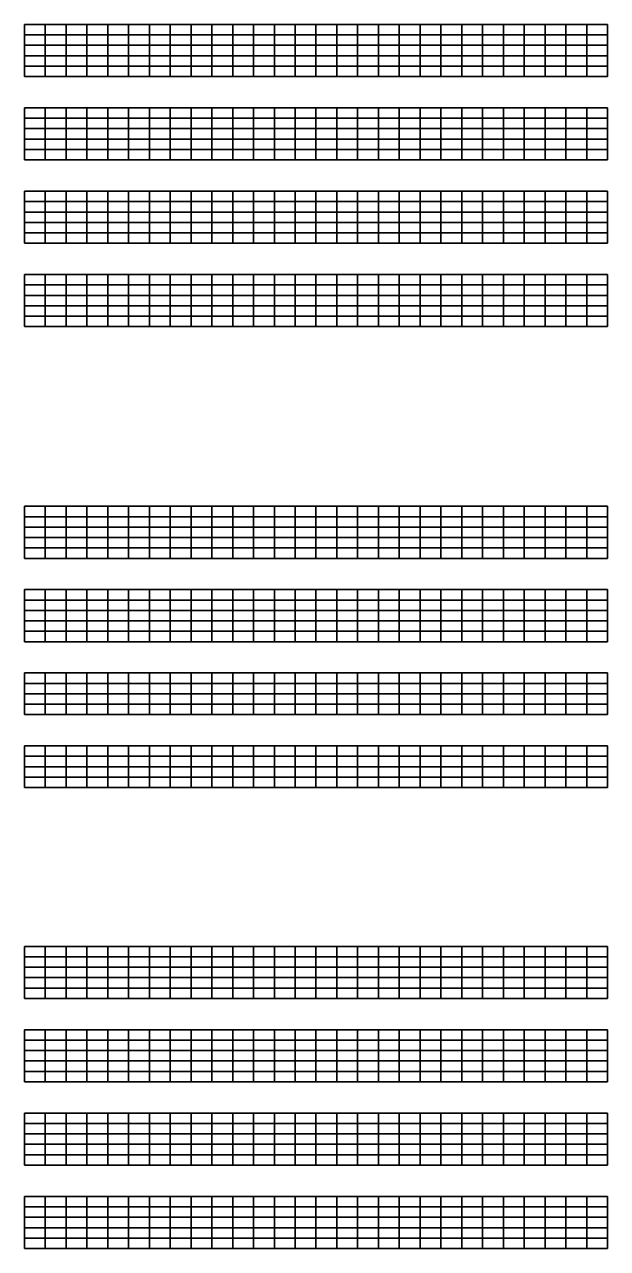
# Model space of a CAD drawing. Extents: x 1374311 to 1383814, y 384102 to 406278.
# Drawn here: x 1375927 to 1376207, y 388479 to 389066 of the extents above; entities that cross this region are included whole.
import ezdxf

# ---------------------------------------------------------------- set-up
doc = ezdxf.new("R2010")
doc.units = 0
doc.layers.add('R_Grid', color=7, linetype='Continuous')

msp = doc.modelspace()

# ---------------------------------------------------------------- linework, layer by layer
at = {"layer": 'R_Grid'}
for p, q in [((1375926.61, 389066.28), (1376206.61, 389066.28)), ((1375926.61, 389041.28), (1375926.61, 389066.28)), ((1375936.61, 389041.28), (1375936.61, 389066.28)), ((1375946.61, 389041.28), (1375946.61, 389066.28)), ((1375956.61, 389041.28), (1375956.61, 389066.28)), ((1375966.61, 389041.28), (1375966.61, 389066.28)), ((1375976.61, 389041.28), (1375976.61, 389066.28)), ((1375986.61, 389041.28), (1375986.61, 389066.28)), ((1375996.61, 389041.28), (1375996.61, 389066.28)), ((1376006.61, 389041.28), (1376006.61, 389066.28)), ((1376016.61, 389041.28), (1376016.61, 389066.28)), ((1376026.61, 389041.28), (1376026.61, 389066.28)), ((1376036.61, 389041.28), (1376036.61, 389066.28)), ((1376046.61, 389041.28), (1376046.61, 389066.28)), ((1376056.61, 389041.28), (1376056.61, 389066.28)), ((1376066.61, 389041.28), (1376066.61, 389066.28)), ((1376076.61, 389041.28), (1376076.61, 389066.28)), ((1376086.61, 389041.28), (1376086.61, 389066.28)), ((1376096.61, 389041.28), (1376096.61, 389066.28)), ((1376106.61, 389041.28), (1376106.61, 389066.28)), ((1376116.61, 389041.28), (1376116.61, 389066.28)), ((1376126.61, 389041.28), (1376126.61, 389066.28)), ((1376136.61, 389041.28), (1376136.61, 389066.28)), ((1376146.61, 389041.28), (1376146.61, 389066.28)), ((1376156.61, 389041.28), (1376156.61, 389066.28)), ((1376166.61, 389041.28), (1376166.61, 389066.28)), ((1376176.61, 389041.28), (1376176.61, 389066.28)), ((1376186.61, 389041.28), (1376186.61, 389066.28)), ((1376196.61, 389041.28), (1376196.61, 389066.28)), ((1376206.61, 389041.28), (1376206.61, 389066.28)), ((1375926.61, 389061.28), (1376206.61, 389061.28)), ((1375926.61, 389056.28), (1376206.61, 389056.28)), ((1375926.61, 389051.28), (1376206.61, 389051.28)), ((1375926.61, 389046.28), (1376206.61, 389046.28)), ((1375926.61, 389041.28), (1376206.61, 389041.28)), ((1375926.61, 389026.28), (1376206.61, 389026.28)), ((1375926.61, 389001.28), (1375926.61, 389026.28)), ((1375936.61, 389001.28), (1375936.61, 389026.28)), ((1375946.61, 389001.28), (1375946.61, 389026.28)), ((1375956.61, 389001.28), (1375956.61, 389026.28)), ((1375966.61, 389001.28), (1375966.61, 389026.28)), ((1375976.61, 389001.28), (1375976.61, 389026.28)), ((1375986.61, 389001.28), (1375986.61, 389026.28)), ((1375996.61, 389001.28), (1375996.61, 389026.28)), ((1376006.61, 389001.28), (1376006.61, 389026.28)), ((1376016.61, 389001.28), (1376016.61, 389026.28)), ((1376026.61, 389001.28), (1376026.61, 389026.28)), ((1376036.61, 389001.28), (1376036.61, 389026.28)), ((1376046.61, 389001.28), (1376046.61, 389026.28)), ((1376056.61, 389001.28), (1376056.61, 389026.28)), ((1376066.61, 389001.28), (1376066.61, 389026.28)), ((1376076.61, 389001.28), (1376076.61, 389026.28)), ((1376086.61, 389001.28), (1376086.61, 389026.28)), ((1376096.61, 389001.28), (1376096.61, 389026.28)), ((1376106.61, 389001.28), (1376106.61, 389026.28)), ((1376116.61, 389001.28), (1376116.61, 389026.28)), ((1376126.61, 389001.28), (1376126.61, 389026.28)), ((1376136.61, 389001.28), (1376136.61, 389026.28)), ((1376146.61, 389001.28), (1376146.61, 389026.28)), ((1376156.61, 389001.28), (1376156.61, 389026.28)), ((1376166.61, 389001.28), (1376166.61, 389026.28)), ((1376176.61, 389001.28), (1376176.61, 389026.28)), ((1376186.61, 389001.28), (1376186.61, 389026.28)), ((1376196.61, 389001.28), (1376196.61, 389026.28)), ((1376206.61, 389001.28), (1376206.61, 389026.28)), ((1375926.61, 389021.28), (1376206.61, 389021.28)), ((1375926.61, 389016.28), (1376206.61, 389016.28)), ((1375926.61, 389011.28), (1376206.61, 389011.28)), ((1375926.61, 389006.28), (1376206.61, 389006.28)), ((1375926.61, 389001.28), (1376206.61, 389001.28)), ((1375926.61, 388986.28), (1376206.61, 388986.28)), ((1375926.61, 388961.28), (1375926.61, 388986.28)), ((1375936.61, 388961.28), (1375936.61, 388986.28)), ((1375946.61, 388961.28), (1375946.61, 388986.28)), ((1375956.61, 388961.28), (1375956.61, 388986.28)), ((1375966.61, 388961.28), (1375966.61, 388986.28)), ((1375976.61, 388961.28), (1375976.61, 388986.28)), ((1375986.61, 388961.28), (1375986.61, 388986.28)), ((1375996.61, 388961.28), (1375996.61, 388986.28)), ((1376006.61, 388961.28), (1376006.61, 388986.28)), ((1376016.61, 388961.28), (1376016.61, 388986.28)), ((1376026.61, 388961.28), (1376026.61, 388986.28)), ((1376036.61, 388961.28), (1376036.61, 388986.28)), ((1376046.61, 388961.28), (1376046.61, 388986.28)), ((1376056.61, 388961.28), (1376056.61, 388986.28)), ((1376066.61, 388961.28), (1376066.61, 388986.28)), ((1376076.61, 388961.28), (1376076.61, 388986.28)), ((1376086.61, 388961.28), (1376086.61, 388986.28)), ((1376096.61, 388961.28), (1376096.61, 388986.28)), ((1376106.61, 388961.28), (1376106.61, 388986.28)), ((1376116.61, 388961.28), (1376116.61, 388986.28)), ((1376126.61, 388961.28), (1376126.61, 388986.28)), ((1376136.61, 388961.28), (1376136.61, 388986.28)), ((1376146.61, 388961.28), (1376146.61, 388986.28)), ((1376156.61, 388961.28), (1376156.61, 388986.28)), ((1376166.61, 388961.28), (1376166.61, 388986.28)), ((1376176.61, 388961.28), (1376176.61, 388986.28)), ((1376186.61, 388961.28), (1376186.61, 388986.28)), ((1376196.61, 388961.28), (1376196.61, 388986.28)), ((1376206.61, 388961.28), (1376206.61, 388986.28)), ((1375926.61, 388981.28), (1376206.61, 388981.28)), ((1375926.61, 388976.28), (1376206.61, 388976.28)), ((1375926.61, 388971.28), (1376206.61, 388971.28)), ((1375926.61, 388966.28), (1376206.61, 388966.28)), ((1375926.61, 388961.28), (1376206.61, 388961.28)), ((1375926.61, 388946.28), (1376206.61, 388946.28)), ((1375926.61, 388921.28), (1375926.61, 388946.28)), ((1375936.61, 388921.28), (1375936.61, 388946.28)), ((1375946.61, 388921.28), (1375946.61, 388946.28)), ((1375956.61, 388921.28), (1375956.61, 388946.28)), ((1375966.61, 388921.28), (1375966.61, 388946.28)), ((1375976.61, 388921.28), (1375976.61, 388946.28)), ((1375986.61, 388921.28), (1375986.61, 388946.28)), ((1375996.61, 388921.28), (1375996.61, 388946.28)), ((1376006.61, 388921.28), (1376006.61, 388946.28)), ((1376016.61, 388921.28), (1376016.61, 388946.28)), ((1376026.61, 388921.28), (1376026.61, 388946.28)), ((1376036.61, 388921.28), (1376036.61, 388946.28)), ((1376046.61, 388921.28), (1376046.61, 388946.28)), ((1376056.61, 388921.28), (1376056.61, 388946.28)), ((1376066.61, 388921.28), (1376066.61, 388946.28)), ((1376076.61, 388921.28), (1376076.61, 388946.28)), ((1376086.61, 388921.28), (1376086.61, 388946.28)), ((1376096.61, 388921.28), (1376096.61, 388946.28)), ((1376106.61, 388921.28), (1376106.61, 388946.28)), ((1376116.61, 388921.28), (1376116.61, 388946.28)), ((1376126.61, 388921.28), (1376126.61, 388946.28)), ((1376136.61, 388921.28), (1376136.61, 388946.28)), ((1376146.61, 388921.28), (1376146.61, 388946.28)), ((1376156.61, 388921.28), (1376156.61, 388946.28)), ((1376166.61, 388921.28), (1376166.61, 388946.28)), ((1376176.61, 388921.28), (1376176.61, 388946.28)), ((1376186.61, 388921.28), (1376186.61, 388946.28)), ((1376196.61, 388921.28), (1376196.61, 388946.28)), ((1376206.61, 388921.28), (1376206.61, 388946.28)), ((1375926.61, 388941.28), (1376206.61, 388941.28)), ((1375926.61, 388936.28), (1376206.61, 388936.28)), ((1375926.61, 388931.28), (1376206.61, 388931.28)), ((1375926.61, 388926.28), (1376206.61, 388926.28)), ((1375926.61, 388921.28), (1376206.61, 388921.28)), ((1375926.61, 388835.06), (1376206.61, 388835.06)), ((1375926.61, 388810.06), (1375926.61, 388835.06)), ((1375936.61, 388810.06), (1375936.61, 388835.06)), ((1375946.61, 388810.06), (1375946.61, 388835.06)), ((1375956.61, 388810.06), (1375956.61, 388835.06)), ((1375966.61, 388810.06), (1375966.61, 388835.06)), ((1375976.61, 388810.06), (1375976.61, 388835.06)), ((1375986.61, 388810.06), (1375986.61, 388835.06)), ((1375996.61, 388810.06), (1375996.61, 388835.06)), ((1376006.61, 388810.06), (1376006.61, 388835.06)), ((1376016.61, 388810.06), (1376016.61, 388835.06)), ((1376026.61, 388810.06), (1376026.61, 388835.06)), ((1376036.61, 388810.06), (1376036.61, 388835.06)), ((1376046.61, 388810.06), (1376046.61, 388835.06)), ((1376056.61, 388810.06), (1376056.61, 388835.06)), ((1376066.61, 388810.06), (1376066.61, 388835.06)), ((1376076.61, 388810.06), (1376076.61, 388835.06)), ((1376086.61, 388810.06), (1376086.61, 388835.06)), ((1376096.61, 388810.06), (1376096.61, 388835.06)), ((1376106.61, 388810.06), (1376106.61, 388835.06)), ((1376116.61, 388810.06), (1376116.61, 388835.06)), ((1376126.61, 388810.06), (1376126.61, 388835.06)), ((1376136.61, 388810.06), (1376136.61, 388835.06)), ((1376146.61, 388810.06), (1376146.61, 388835.06)), ((1376156.61, 388810.06), (1376156.61, 388835.06)), ((1376166.61, 388810.06), (1376166.61, 388835.06)), ((1376176.61, 388810.06), (1376176.61, 388835.06)), ((1376186.61, 388810.06), (1376186.61, 388835.06)), ((1376196.61, 388810.06), (1376196.61, 388835.06)), ((1376206.61, 388810.06), (1376206.61, 388835.06)), ((1375926.61, 388830.06), (1376206.61, 388830.06)), ((1375926.61, 388825.06), (1376206.61, 388825.06)), ((1375926.61, 388820.06), (1376206.61, 388820.06)), ((1375926.61, 388815.06), (1376206.61, 388815.06)), ((1375926.61, 388810.06), (1376206.61, 388810.06)), ((1375926.61, 388795.06), (1376206.61, 388795.06)), ((1375926.61, 388770.06), (1375926.61, 388795.06)), ((1375936.61, 388770.06), (1375936.61, 388795.06)), ((1375946.61, 388770.06), (1375946.61, 388795.06)), ((1375956.61, 388770.06), (1375956.61, 388795.06)), ((1375966.61, 388770.06), (1375966.61, 388795.06)), ((1375976.61, 388770.06), (1375976.61, 388795.06)), ((1375986.61, 388770.06), (1375986.61, 388795.06)), ((1375996.61, 388770.06), (1375996.61, 388795.06)), ((1376006.61, 388770.06), (1376006.61, 388795.06)), ((1376016.61, 388770.06), (1376016.61, 388795.06)), ((1376026.61, 388770.06), (1376026.61, 388795.06)), ((1376036.61, 388770.06), (1376036.61, 388795.06)), ((1376046.61, 388770.06), (1376046.61, 388795.06)), ((1376056.61, 388770.06), (1376056.61, 388795.06)), ((1376066.61, 388770.06), (1376066.61, 388795.06)), ((1376076.61, 388770.06), (1376076.61, 388795.06)), ((1376086.61, 388770.06), (1376086.61, 388795.06)), ((1376096.61, 388770.06), (1376096.61, 388795.06)), ((1376106.61, 388770.06), (1376106.61, 388795.06)), ((1376116.61, 388770.06), (1376116.61, 388795.06)), ((1376126.61, 388770.06), (1376126.61, 388795.06)), ((1376136.61, 388770.06), (1376136.61, 388795.06)), ((1376146.61, 388770.06), (1376146.61, 388795.06)), ((1376156.61, 388770.06), (1376156.61, 388795.06)), ((1376166.61, 388770.06), (1376166.61, 388795.06)), ((1376176.61, 388770.06), (1376176.61, 388795.06)), ((1376186.61, 388770.06), (1376186.61, 388795.06)), ((1376196.61, 388770.06), (1376196.61, 388795.06)), ((1376206.61, 388770.06), (1376206.61, 388795.06)), ((1375926.61, 388790.06), (1376206.61, 388790.06)), ((1375926.61, 388785.06), (1376206.61, 388785.06)), ((1375926.61, 388780.06), (1376206.61, 388780.06)), ((1375926.61, 388775.06), (1376206.61, 388775.06)), ((1375926.61, 388770.06), (1376206.61, 388770.06)), ((1375926.61, 388755.06), (1376206.61, 388755.06)), ((1375926.61, 388735.06), (1375926.61, 388755.06)), ((1375936.61, 388735.06), (1375936.61, 388755.06)), ((1375946.61, 388735.06), (1375946.61, 388755.06)), ((1375956.61, 388735.06), (1375956.61, 388755.06)), ((1375966.61, 388735.06), (1375966.61, 388755.06)), ((1375976.61, 388735.06), (1375976.61, 388755.06)), ((1375986.61, 388735.06), (1375986.61, 388755.06)), ((1375996.61, 388735.06), (1375996.61, 388755.06)), ((1376006.61, 388735.06), (1376006.61, 388755.06)), ((1376016.61, 388735.06), (1376016.61, 388755.06)), ((1376026.61, 388735.06), (1376026.61, 388755.06)), ((1376036.61, 388735.06), (1376036.61, 388755.06)), ((1376046.61, 388735.06), (1376046.61, 388755.06)), ((1376056.61, 388735.06), (1376056.61, 388755.06)), ((1376066.61, 388735.06), (1376066.61, 388755.06)), ((1376076.61, 388735.06), (1376076.61, 388755.06)), ((1376086.61, 388735.06), (1376086.61, 388755.06)), ((1376096.61, 388735.06), (1376096.61, 388755.06)), ((1376106.61, 388735.06), (1376106.61, 388755.06)), ((1376116.61, 388735.06), (1376116.61, 388755.06)), ((1376126.61, 388735.06), (1376126.61, 388755.06)), ((1376136.61, 388735.06), (1376136.61, 388755.06)), ((1376146.61, 388735.06), (1376146.61, 388755.06)), ((1376156.61, 388735.06), (1376156.61, 388755.06)), ((1376166.61, 388735.06), (1376166.61, 388755.06)), ((1376176.61, 388735.06), (1376176.61, 388755.06)), ((1376186.61, 388735.06), (1376186.61, 388755.06)), ((1376196.61, 388735.06), (1376196.61, 388755.06)), ((1376206.61, 388735.06), (1376206.61, 388755.06)), ((1375926.61, 388750.06), (1376206.61, 388750.06)), ((1375926.61, 388745.06), (1376206.61, 388745.06)), ((1375926.61, 388740.06), (1376206.61, 388740.06)), ((1375926.61, 388735.06), (1376206.61, 388735.06)), ((1375926.61, 388720.06), (1376206.61, 388720.06)), ((1375926.61, 388700.06), (1375926.61, 388720.06)), ((1375926.61, 388715.06), (1376206.61, 388715.06)), ((1375936.61, 388700.06), (1375936.61, 388720.06)), ((1375946.61, 388700.06), (1375946.61, 388720.06)), ((1375956.61, 388700.06), (1375956.61, 388720.06)), ((1375966.61, 388700.06), (1375966.61, 388720.06)), ((1375976.61, 388700.06), (1375976.61, 388720.06)), ((1375986.61, 388700.06), (1375986.61, 388720.06)), ((1375996.61, 388700.06), (1375996.61, 388720.06)), ((1376006.61, 388700.06), (1376006.61, 388720.06)), ((1376016.61, 388700.06), (1376016.61, 388720.06)), ((1376026.61, 388700.06), (1376026.61, 388720.06)), ((1376036.61, 388700.06), (1376036.61, 388720.06)), ((1376046.61, 388700.06), (1376046.61, 388720.06)), ((1376056.61, 388700.06), (1376056.61, 388720.06)), ((1376066.61, 388700.06), (1376066.61, 388720.06)), ((1376076.61, 388700.06), (1376076.61, 388720.06)), ((1376086.61, 388700.06), (1376086.61, 388720.06)), ((1376096.61, 388700.06), (1376096.61, 388720.06)), ((1376106.61, 388700.06), (1376106.61, 388720.06)), ((1376116.61, 388700.06), (1376116.61, 388720.06)), ((1376126.61, 388700.06), (1376126.61, 388720.06)), ((1376136.61, 388700.06), (1376136.61, 388720.06)), ((1376146.61, 388700.06), (1376146.61, 388720.06)), ((1376156.61, 388700.06), (1376156.61, 388720.06)), ((1376166.61, 388700.06), (1376166.61, 388720.06)), ((1376176.61, 388700.06), (1376176.61, 388720.06)), ((1376186.61, 388700.06), (1376186.61, 388720.06)), ((1376196.61, 388700.06), (1376196.61, 388720.06)), ((1376206.61, 388700.06), (1376206.61, 388720.06)), ((1375926.61, 388710.06), (1376206.61, 388710.06)), ((1375926.61, 388705.06), (1376206.61, 388705.06)), ((1375926.61, 388700.06), (1376206.61, 388700.06)), ((1375926.61, 388623.84), (1376206.61, 388623.84)), ((1375926.61, 388598.84), (1375926.61, 388623.84)), ((1375936.61, 388598.84), (1375936.61, 388623.84)), ((1375946.61, 388598.84), (1375946.61, 388623.84)), ((1375956.61, 388598.84), (1375956.61, 388623.84)), ((1375966.61, 388598.84), (1375966.61, 388623.84)), ((1375976.61, 388598.84), (1375976.61, 388623.84)), ((1375986.61, 388598.84), (1375986.61, 388623.84)), ((1375996.61, 388598.84), (1375996.61, 388623.84)), ((1376006.61, 388598.84), (1376006.61, 388623.84)), ((1376016.61, 388598.84), (1376016.61, 388623.84)), ((1376026.61, 388598.84), (1376026.61, 388623.84)), ((1376036.61, 388598.84), (1376036.61, 388623.84)), ((1376046.61, 388598.84), (1376046.61, 388623.84)), ((1376056.61, 388598.84), (1376056.61, 388623.84)), ((1376066.61, 388598.84), (1376066.61, 388623.84)), ((1376076.61, 388598.84), (1376076.61, 388623.84)), ((1376086.61, 388598.84), (1376086.61, 388623.84)), ((1376096.61, 388598.84), (1376096.61, 388623.84)), ((1376106.61, 388598.84), (1376106.61, 388623.84)), ((1376116.61, 388598.84), (1376116.61, 388623.84)), ((1376126.61, 388598.84), (1376126.61, 388623.84)), ((1376136.61, 388598.84), (1376136.61, 388623.84)), ((1376146.61, 388598.84), (1376146.61, 388623.84)), ((1376156.61, 388598.84), (1376156.61, 388623.84)), ((1376166.61, 388598.84), (1376166.61, 388623.84)), ((1376176.61, 388598.84), (1376176.61, 388623.84)), ((1376186.61, 388598.84), (1376186.61, 388623.84)), ((1376196.61, 388598.84), (1376196.61, 388623.84)), ((1376206.61, 388598.84), (1376206.61, 388623.84)), ((1375926.61, 388618.84), (1376206.61, 388618.84)), ((1375926.61, 388613.84), (1376206.61, 388613.84)), ((1375926.61, 388608.84), (1376206.61, 388608.84)), ((1375926.61, 388603.84), (1376206.61, 388603.84)), ((1375926.61, 388598.84), (1376206.61, 388598.84)), ((1375926.61, 388583.84), (1376206.61, 388583.84)), ((1375926.61, 388558.84), (1375926.61, 388583.84)), ((1375936.61, 388558.84), (1375936.61, 388583.84)), ((1375946.61, 388558.84), (1375946.61, 388583.84)), ((1375956.61, 388558.84), (1375956.61, 388583.84)), ((1375966.61, 388558.84), (1375966.61, 388583.84)), ((1375976.61, 388558.84), (1375976.61, 388583.84)), ((1375986.61, 388558.84), (1375986.61, 388583.84)), ((1375996.61, 388558.84), (1375996.61, 388583.84)), ((1376006.61, 388558.84), (1376006.61, 388583.84)), ((1376016.61, 388558.84), (1376016.61, 388583.84)), ((1376026.61, 388558.84), (1376026.61, 388583.84)), ((1376036.61, 388558.84), (1376036.61, 388583.84)), ((1376046.61, 388558.84), (1376046.61, 388583.84)), ((1376056.61, 388558.84), (1376056.61, 388583.84)), ((1376066.61, 388558.84), (1376066.61, 388583.84)), ((1376076.61, 388558.84), (1376076.61, 388583.84)), ((1376086.61, 388558.84), (1376086.61, 388583.84)), ((1376096.61, 388558.84), (1376096.61, 388583.84)), ((1376106.61, 388558.84), (1376106.61, 388583.84)), ((1376116.61, 388558.84), (1376116.61, 388583.84)), ((1376126.61, 388558.84), (1376126.61, 388583.84)), ((1376136.61, 388558.84), (1376136.61, 388583.84)), ((1376146.61, 388558.84), (1376146.61, 388583.84)), ((1376156.61, 388558.84), (1376156.61, 388583.84)), ((1376166.61, 388558.84), (1376166.61, 388583.84)), ((1376176.61, 388558.84), (1376176.61, 388583.84)), ((1376186.61, 388558.84), (1376186.61, 388583.84)), ((1376196.61, 388558.84), (1376196.61, 388583.84)), ((1376206.61, 388558.84), (1376206.61, 388583.84)), ((1375926.61, 388578.84), (1376206.61, 388578.84)), ((1375926.61, 388573.84), (1376206.61, 388573.84)), ((1375926.61, 388568.84), (1376206.61, 388568.84)), ((1375926.61, 388563.84), (1376206.61, 388563.84)), ((1375926.61, 388558.84), (1376206.61, 388558.84)), ((1375926.61, 388543.84), (1376206.61, 388543.84)), ((1375926.61, 388518.84), (1375926.61, 388543.84)), ((1375926.61, 388538.84), (1376206.61, 388538.84)), ((1375936.61, 388518.84), (1375936.61, 388543.84)), ((1375946.61, 388518.84), (1375946.61, 388543.84)), ((1375956.61, 388518.84), (1375956.61, 388543.84)), ((1375966.61, 388518.84), (1375966.61, 388543.84)), ((1375976.61, 388518.84), (1375976.61, 388543.84)), ((1375986.61, 388518.84), (1375986.61, 388543.84)), ((1375996.61, 388518.84), (1375996.61, 388543.84)), ((1376006.61, 388518.84), (1376006.61, 388543.84)), ((1376016.61, 388518.84), (1376016.61, 388543.84)), ((1376026.61, 388518.84), (1376026.61, 388543.84)), ((1376036.61, 388518.84), (1376036.61, 388543.84)), ((1376046.61, 388518.84), (1376046.61, 388543.84)), ((1376056.61, 388518.84), (1376056.61, 388543.84)), ((1376066.61, 388518.84), (1376066.61, 388543.84)), ((1376076.61, 388518.84), (1376076.61, 388543.84)), ((1376086.61, 388518.84), (1376086.61, 388543.84)), ((1376096.61, 388518.84), (1376096.61, 388543.84)), ((1376106.61, 388518.84), (1376106.61, 388543.84)), ((1376116.61, 388518.84), (1376116.61, 388543.84)), ((1376126.61, 388518.84), (1376126.61, 388543.84)), ((1376136.61, 388518.84), (1376136.61, 388543.84)), ((1376146.61, 388518.84), (1376146.61, 388543.84)), ((1376156.61, 388518.84), (1376156.61, 388543.84)), ((1376166.61, 388518.84), (1376166.61, 388543.84)), ((1376176.61, 388518.84), (1376176.61, 388543.84)), ((1376186.61, 388518.84), (1376186.61, 388543.84)), ((1376196.61, 388518.84), (1376196.61, 388543.84)), ((1376206.61, 388518.84), (1376206.61, 388543.84)), ((1375926.61, 388533.84), (1376206.61, 388533.84)), ((1375926.61, 388528.84), (1376206.61, 388528.84)), ((1375926.61, 388523.84), (1376206.61, 388523.84)), ((1375926.61, 388518.84), (1376206.61, 388518.84)), ((1375926.61, 388503.84), (1376206.61, 388503.84)), ((1375926.61, 388478.84), (1375926.61, 388503.84)), ((1375936.61, 388478.84), (1375936.61, 388503.84)), ((1375946.61, 388478.84), (1375946.61, 388503.84)), ((1375956.61, 388478.84), (1375956.61, 388503.84)), ((1375966.61, 388478.84), (1375966.61, 388503.84)), ((1375976.61, 388478.84), (1375976.61, 388503.84)), ((1375986.61, 388478.84), (1375986.61, 388503.84)), ((1375996.61, 388478.84), (1375996.61, 388503.84)), ((1376006.61, 388478.84), (1376006.61, 388503.84)), ((1376016.61, 388478.84), (1376016.61, 388503.84)), ((1376026.61, 388478.84), (1376026.61, 388503.84)), ((1376036.61, 388478.84), (1376036.61, 388503.84)), ((1376046.61, 388478.84), (1376046.61, 388503.84)), ((1376056.61, 388478.84), (1376056.61, 388503.84)), ((1376066.61, 388478.84), (1376066.61, 388503.84)), ((1376076.61, 388478.84), (1376076.61, 388503.84)), ((1376086.61, 388478.84), (1376086.61, 388503.84)), ((1376096.61, 388478.84), (1376096.61, 388503.84)), ((1376106.61, 388478.84), (1376106.61, 388503.84)), ((1376116.61, 388478.84), (1376116.61, 388503.84)), ((1376126.61, 388478.84), (1376126.61, 388503.84)), ((1376136.61, 388478.84), (1376136.61, 388503.84)), ((1376146.61, 388478.84), (1376146.61, 388503.84)), ((1376156.61, 388478.84), (1376156.61, 388503.84)), ((1376166.61, 388478.84), (1376166.61, 388503.84)), ((1376176.61, 388478.84), (1376176.61, 388503.84)), ((1376186.61, 388478.84), (1376186.61, 388503.84)), ((1376196.61, 388478.84), (1376196.61, 388503.84)), ((1376206.61, 388478.84), (1376206.61, 388503.84)), ((1375926.61, 388498.84), (1376206.61, 388498.84)), ((1375926.61, 388493.84), (1376206.61, 388493.84)), ((1375926.61, 388488.84), (1376206.61, 388488.84)), ((1375926.61, 388483.84), (1376206.61, 388483.84)), ((1375926.61, 388478.84), (1376206.61, 388478.84))]:
    msp.add_line(p, q, dxfattribs=at)

doc.saveas('drawing.dxf')
